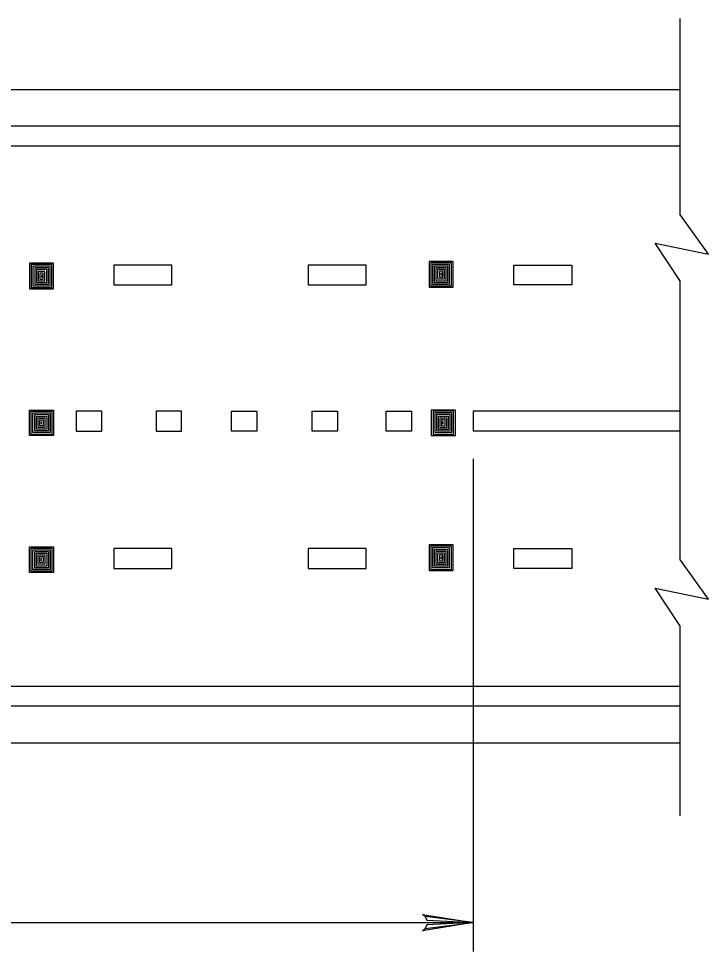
# Model space of a CAD drawing. Extents: x 639362 to 641108, y 298458 to 299646.
# Drawn here: x 639721.2 to 639792.6, y 299173.3 to 299269.9 of the extents above; entities that cross this region are included whole.
import ezdxf

# ---------------------------------------------------------------- set-up
doc = ezdxf.new("R2010")
doc.units = 0
doc.layers.add('2', color=7, linetype='Continuous')

msp = doc.modelspace()

# ---------------------------------------------------------------- linework, layer by layer
at = {"layer": '2'}
for p, q in [((639789.679, 299269.921), (639789.679, 299249.673)), ((639583.095, 299262.592), (639789.679, 299262.592)), ((639583.09, 299258.806), (639789.679, 299258.806)), ((639583.088, 299256.742), (639789.679, 299256.742)), ((639792.63, 299245.539), (639789.679, 299249.673)), ((639789.679, 299242.806), (639787.104, 299246.675)), ((639787.104, 299246.675), (639792.63, 299245.539)), ((639724.792, 299244.587), (639722.296, 299244.587)), ((639722.296, 299244.587), (639722.296, 299241.932)), ((639724.792, 299241.932), (639724.792, 299244.587)), ((639766.185, 299244.775), (639763.689, 299244.775)), ((639763.689, 299244.775), (639763.689, 299242.12)), ((639766, 299244.641), (639763.871, 299244.641)), ((639763.871, 299244.641), (639763.871, 299242.247)), ((639766, 299242.247), (639766, 299244.641)), ((639766.185, 299242.12), (639766.185, 299244.775)), ((639724.607, 299244.454), (639722.478, 299244.454)), ((639722.478, 299244.454), (639722.478, 299242.059)), ((639724.428, 299244.278), (639722.654, 299244.278)), ((639722.654, 299244.278), (639722.654, 299242.239)), ((639724.251, 299244.1), (639722.834, 299244.1)), ((639722.834, 299244.1), (639722.834, 299242.413)), ((639724.075, 299243.923), (639723.011, 299243.923)), ((639723.011, 299243.923), (639723.011, 299242.591)), ((639723.186, 299243.744), (639723.186, 299242.768)), ((639723.898, 299243.744), (639723.186, 299243.744)), ((639723.898, 299242.768), (639723.898, 299243.744)), ((639724.075, 299242.591), (639724.075, 299243.923)), ((639724.251, 299242.413), (639724.251, 299244.1)), ((639724.428, 299242.239), (639724.428, 299244.278)), ((639724.607, 299242.059), (639724.607, 299244.454)), ((639737.046, 299244.405), (639731.033, 299244.405)), ((639731.033, 299244.405), (639731.033, 299242.341)), ((639737.046, 299242.341), (639737.046, 299244.405)), ((639757.176, 299244.405), (639751.163, 299244.405)), ((639751.163, 299244.405), (639751.163, 299242.341)), ((639757.176, 299242.341), (639757.176, 299244.405)), ((639765.82, 299244.466), (639764.047, 299244.466)), ((639764.047, 299244.466), (639764.047, 299242.427)), ((639765.643, 299244.287), (639764.226, 299244.287)), ((639764.226, 299244.287), (639764.226, 299242.601)), ((639765.468, 299244.11), (639764.403, 299244.11)), ((639764.403, 299244.11), (639764.403, 299242.779)), ((639764.579, 299243.932), (639764.579, 299242.956)), ((639765.291, 299243.932), (639764.579, 299243.932)), ((639765.111, 299243.755), (639764.756, 299243.755)), ((639764.756, 299243.755), (639764.756, 299243.134)), ((639764.936, 299243.578), (639764.936, 299243.311)), ((639765.111, 299243.134), (639765.111, 299243.755)), ((639765.291, 299242.956), (639765.291, 299243.932)), ((639765.468, 299242.779), (639765.468, 299244.11)), ((639765.643, 299242.601), (639765.643, 299244.287)), ((639765.82, 299242.427), (639765.82, 299244.466)), ((639772.478, 299242.341), (639772.478, 299244.405)), ((639772.478, 299244.405), (639778.491, 299244.405)), ((639778.491, 299244.405), (639778.491, 299242.341)), ((639723.186, 299242.768), (639723.898, 299242.768)), ((639723.719, 299243.567), (639723.363, 299243.567)), ((639723.363, 299243.567), (639723.363, 299242.947)), ((639723.363, 299242.947), (639723.719, 299242.947)), ((639723.543, 299243.39), (639723.543, 299243.124)), ((639723.719, 299242.947), (639723.719, 299243.567)), ((639764.403, 299242.779), (639765.468, 299242.779)), ((639764.579, 299242.956), (639765.291, 299242.956)), ((639764.756, 299243.134), (639765.111, 299243.134)), ((639789.679, 299242.806), (639789.679, 299213.94)), ((639722.296, 299241.932), (639724.792, 299241.932)), ((639722.478, 299242.059), (639724.607, 299242.059)), ((639722.654, 299242.239), (639724.428, 299242.239)), ((639722.834, 299242.413), (639724.251, 299242.413)), ((639723.011, 299242.591), (639724.075, 299242.591)), ((639731.033, 299242.341), (639737.046, 299242.341)), ((639751.163, 299242.341), (639757.176, 299242.341)), ((639763.689, 299242.12), (639766.185, 299242.12)), ((639763.871, 299242.247), (639766, 299242.247)), ((639764.047, 299242.427), (639765.82, 299242.427)), ((639764.226, 299242.601), (639765.643, 299242.601)), ((639778.491, 299242.341), (639772.478, 299242.341)), ((639722.296, 299226.73), (639722.296, 299229.385)), ((639722.296, 299229.385), (639724.792, 299229.385)), ((639722.478, 299226.864), (639722.478, 299229.258)), ((639722.478, 299229.258), (639724.607, 299229.258)), ((639724.607, 299229.258), (639724.607, 299226.864)), ((639724.792, 299229.385), (639724.792, 299226.73)), ((639729.774, 299229.276), (639727.139, 299229.276)), ((639727.139, 299229.276), (639727.139, 299227.211)), ((639729.774, 299227.211), (639729.774, 299229.276)), ((639738.036, 299229.276), (639735.401, 299229.276)), ((639735.401, 299229.276), (639735.401, 299227.211)), ((639738.036, 299227.211), (639738.036, 299229.276)), ((639743.215, 299227.211), (639743.215, 299229.276)), ((639743.215, 299229.276), (639745.85, 299229.276)), ((639745.85, 299229.276), (639745.85, 299227.211)), ((639751.567, 299227.211), (639751.567, 299229.276)), ((639751.567, 299229.276), (639754.202, 299229.276)), ((639754.202, 299229.276), (639754.202, 299227.211)), ((639759.235, 299227.211), (639759.235, 299229.276)), ((639759.235, 299229.276), (639761.871, 299229.276)), ((639761.871, 299229.276), (639761.871, 299227.211)), ((639766.417, 299229.385), (639763.921, 299229.385)), ((639763.921, 299229.385), (639763.921, 299226.73)), ((639766.235, 299229.258), (639764.106, 299229.258)), ((639764.106, 299229.258), (639764.106, 299226.864)), ((639766.235, 299226.864), (639766.235, 299229.258)), ((639766.417, 299226.73), (639766.417, 299229.385)), ((639789.679, 299229.278), (639768.267, 299229.278)), ((639768.267, 299229.278), (639768.267, 299227.209)), ((639722.654, 299227.039), (639722.654, 299229.079)), ((639722.654, 299229.079), (639724.428, 299229.079)), ((639722.834, 299227.218), (639722.834, 299228.904)), ((639722.834, 299228.904), (639724.251, 299228.904)), ((639723.011, 299227.395), (639723.011, 299228.726)), ((639723.011, 299228.726), (639724.075, 299228.726)), ((639723.186, 299227.573), (639723.186, 299228.549)), ((639723.186, 299228.549), (639723.898, 299228.549)), ((639723.363, 299227.75), (639723.363, 299228.371)), ((639723.363, 299228.371), (639723.719, 299228.371)), ((639723.543, 299227.927), (639723.543, 299228.194)), ((639723.719, 299228.371), (639723.719, 299227.75)), ((639723.898, 299228.549), (639723.898, 299227.573)), ((639724.075, 299228.726), (639724.075, 299227.395)), ((639724.251, 299228.904), (639724.251, 299227.218)), ((639724.428, 299229.079), (639724.428, 299227.039)), ((639766.059, 299229.079), (639764.285, 299229.079)), ((639764.285, 299229.079), (639764.285, 299227.039)), ((639765.879, 299228.904), (639764.462, 299228.904)), ((639764.462, 299228.904), (639764.462, 299227.218)), ((639765.702, 299228.726), (639764.638, 299228.726)), ((639764.638, 299228.726), (639764.638, 299227.395)), ((639765.527, 299228.549), (639764.815, 299228.549)), ((639764.815, 299228.549), (639764.815, 299227.573)), ((639765.35, 299228.371), (639764.994, 299228.371)), ((639764.994, 299228.371), (639764.994, 299227.75)), ((639765.17, 299227.927), (639765.17, 299228.194)), ((639765.35, 299227.75), (639765.35, 299228.371)), ((639765.527, 299227.573), (639765.527, 299228.549)), ((639765.702, 299227.395), (639765.702, 299228.726)), ((639765.879, 299227.218), (639765.879, 299228.904)), ((639766.059, 299227.039), (639766.059, 299229.079)), ((639724.251, 299227.218), (639722.834, 299227.218)), ((639724.075, 299227.395), (639723.011, 299227.395)), ((639723.898, 299227.573), (639723.186, 299227.573)), ((639723.719, 299227.75), (639723.363, 299227.75)), ((639727.139, 299227.211), (639729.774, 299227.211)), ((639735.401, 299227.211), (639738.036, 299227.211)), ((639745.85, 299227.211), (639743.215, 299227.211)), ((639754.202, 299227.211), (639751.567, 299227.211)), ((639761.871, 299227.211), (639759.235, 299227.211)), ((639764.462, 299227.218), (639765.879, 299227.218)), ((639764.638, 299227.395), (639765.702, 299227.395)), ((639764.815, 299227.573), (639765.527, 299227.573)), ((639764.994, 299227.75), (639765.35, 299227.75)), ((639789.679, 299227.209), (639768.267, 299227.209)), ((639724.792, 299226.73), (639722.296, 299226.73)), ((639724.607, 299226.864), (639722.478, 299226.864)), ((639724.428, 299227.039), (639722.654, 299227.039)), ((639763.921, 299226.73), (639766.417, 299226.73)), ((639764.106, 299226.864), (639766.235, 299226.864)), ((639764.285, 299227.039), (639766.059, 299227.039)), ((639768.267, 299224.332), (639768.267, 299173.315)), ((639722.296, 299212.561), (639722.296, 299215.216)), ((639722.296, 299215.216), (639724.792, 299215.216)), ((639722.478, 299212.695), (639722.478, 299215.089)), ((639722.478, 299215.089), (639724.607, 299215.089)), ((639722.654, 299212.87), (639722.654, 299214.909)), ((639722.654, 299214.909), (639724.428, 299214.909)), ((639722.834, 299213.049), (639722.834, 299214.735)), ((639722.834, 299214.735), (639724.251, 299214.735)), ((639724.251, 299214.735), (639724.251, 299213.049)), ((639724.428, 299214.909), (639724.428, 299212.87)), ((639724.607, 299215.089), (639724.607, 299212.695)), ((639724.792, 299215.216), (639724.792, 299212.561)), ((639737.046, 299215.034), (639731.033, 299215.034)), ((639731.033, 299215.034), (639731.033, 299212.97)), ((639737.046, 299212.97), (639737.046, 299215.034)), ((639757.176, 299215.034), (639751.163, 299215.034)), ((639751.163, 299215.034), (639751.163, 299212.97)), ((639757.176, 299212.97), (639757.176, 299215.034)), ((639766.185, 299215.404), (639763.689, 299215.404)), ((639763.689, 299215.404), (639763.689, 299212.749)), ((639766, 299215.27), (639763.871, 299215.27)), ((639763.871, 299215.27), (639763.871, 299212.876)), ((639765.82, 299215.095), (639764.047, 299215.095)), ((639764.047, 299215.095), (639764.047, 299213.056)), ((639765.643, 299214.916), (639764.226, 299214.916)), ((639764.226, 299214.916), (639764.226, 299213.23)), ((639765.468, 299214.739), (639764.403, 299214.739)), ((639764.403, 299214.739), (639764.403, 299213.408)), ((639765.468, 299213.408), (639765.468, 299214.739)), ((639765.643, 299213.23), (639765.643, 299214.916)), ((639765.82, 299213.056), (639765.82, 299215.095)), ((639766, 299212.876), (639766, 299215.27)), ((639766.185, 299212.749), (639766.185, 299215.404)), ((639772.478, 299212.97), (639772.478, 299215.034)), ((639772.478, 299215.034), (639778.491, 299215.034)), ((639778.491, 299215.034), (639778.491, 299212.97)), ((639723.011, 299213.226), (639723.011, 299214.557)), ((639723.011, 299214.557), (639724.075, 299214.557)), ((639723.186, 299213.404), (639723.186, 299214.38)), ((639723.186, 299214.38), (639723.898, 299214.38)), ((639723.363, 299213.581), (639723.363, 299214.202)), ((639723.363, 299214.202), (639723.719, 299214.202)), ((639723.543, 299213.758), (639723.543, 299214.025)), ((639723.719, 299214.202), (639723.719, 299213.581)), ((639723.898, 299214.38), (639723.898, 299213.404)), ((639724.075, 299214.557), (639724.075, 299213.226)), ((639764.579, 299214.561), (639764.579, 299213.585)), ((639765.291, 299214.561), (639764.579, 299214.561)), ((639765.111, 299214.384), (639764.756, 299214.384)), ((639764.756, 299214.384), (639764.756, 299213.763)), ((639764.756, 299213.763), (639765.111, 299213.763)), ((639764.936, 299214.207), (639764.936, 299213.94)), ((639765.111, 299213.763), (639765.111, 299214.384)), ((639765.291, 299213.585), (639765.291, 299214.561)), ((639792.63, 299209.806), (639789.679, 299213.94)), ((639724.607, 299212.695), (639722.478, 299212.695)), ((639724.428, 299212.87), (639722.654, 299212.87)), ((639724.251, 299213.049), (639722.834, 299213.049)), ((639724.075, 299213.226), (639723.011, 299213.226)), ((639723.898, 299213.404), (639723.186, 299213.404)), ((639723.719, 299213.581), (639723.363, 299213.581)), ((639731.033, 299212.97), (639737.046, 299212.97)), ((639751.163, 299212.97), (639757.176, 299212.97)), ((639763.689, 299212.749), (639766.185, 299212.749)), ((639763.871, 299212.876), (639766, 299212.876)), ((639764.047, 299213.056), (639765.82, 299213.056)), ((639764.226, 299213.23), (639765.643, 299213.23)), ((639764.403, 299213.408), (639765.468, 299213.408)), ((639764.579, 299213.585), (639765.291, 299213.585)), ((639778.491, 299212.97), (639772.478, 299212.97)), ((639724.792, 299212.561), (639722.296, 299212.561)), ((639789.679, 299207.072), (639787.104, 299210.939)), ((639787.104, 299210.939), (639792.63, 299209.806)), ((639789.679, 299207.072), (639789.679, 299187.355)), ((639583.095, 299200.773), (639789.679, 299200.773)), ((639789.679, 299200.773), (639789.679, 299198.709)), ((639789.679, 299198.709), (639583.098, 299198.709)), ((639583.095, 299194.923), (639789.679, 299194.923)), ((639669.771, 299176.289), (639768.267, 299176.289))]:
    msp.add_line(p, q, dxfattribs=at)
msp.add_lwpolyline([(639763.272, 299176.916), (639763.459, 299176.555), (639768.267, 299176.289), (639763.272, 299176.916), (639763.016, 299177.135), (639768.267, 299176.289), (639763.463, 299176.052), (639763.287, 299175.694), (639768.267, 299176.289), (639763.016, 299175.455), (639763.287, 299175.694)], dxfattribs=at)

doc.saveas('drawing.dxf')
